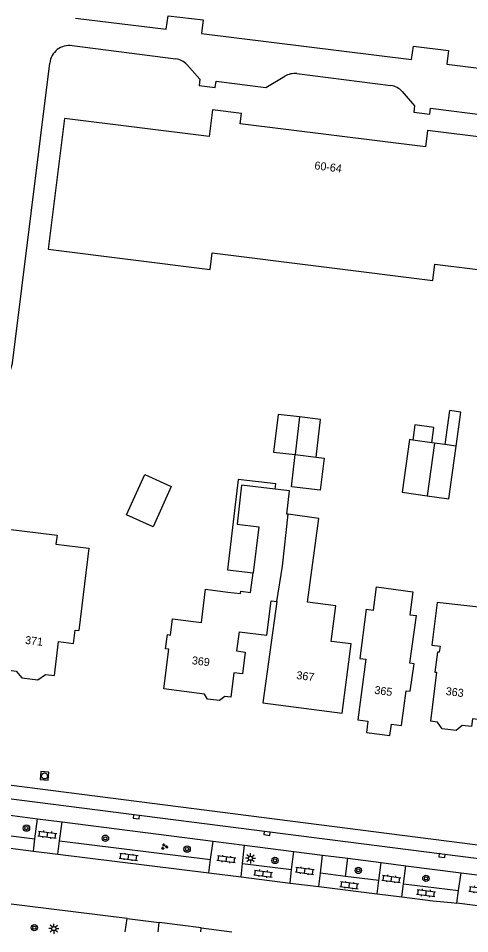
# Model space of a CAD drawing. Extents: x 131000 to 133014, y 396499 to 399001.
# Drawn here: x 131844.5 to 131900.8, y 396499.8 to 396614.1 of the extents above; entities that cross this region are included whole.
import ezdxf

# ---------------------------------------------------------------- set-up
doc = ezdxf.new("R2010")
doc.units = 0
for name, color, linetype in [('gg-anno-huisnummerreeks BGT', 7, 'Continuous'), ('gg-bbg-gedigitaliseerde bebouwing', 7, 'Continuous'), ('gg-bbg-gedigitaliseerde bijgebouw', 7, 'Continuous'), ('gg-bbg-hoofdgebouw', 7, 'Continuous'), ('gg-bbg-luifel en loopbrug', 7, 'Continuous'), ('gg-bbg-tussenscheiding', 7, 'Continuous'), ('gg-knt-verharding', 7, 'Continuous'), ('gg-knt-verharding nz', 7, 'Continuous'), ('gt-symb-boom', 7, 'Continuous'), ('gt-symb-groenvak', 7, 'Continuous'), ('gt-symb-klinker verharding', 7, 'Continuous'), ('gt-symb-kolk', 7, 'Continuous'), ('gt-symb-lichtmast', 7, 'Continuous'), ('gt-symb-rioolschacht', 7, 'Continuous')]:
    doc.layers.add(name, color=color, linetype=linetype)

# ---------------------------------------------------------------- blocks, each defined once
blk = doc.blocks.new('gt0-BOOM')
at = {"layer": 'gt-symb-boom'}
for radius in [0.4, 0.2]:
    blk.add_circle((0, 0), radius, dxfattribs=at)
blk = doc.blocks.new('gt0-KL1')
at = {"layer": 'gt-symb-klinker verharding'}
for p, q in [((-1.15, 0.3), (1.15, 0.3)), ((-1, -0.3), (-1, 0.3)), ((-0.5, 0.3), (-0.5, 0.45)), ((0, -0.3), (0, 0.3)), ((0.5, 0.3), (0.5, 0.45)), ((1, -0.3), (1, 0.3)), ((-1.15, -0.3), (1.15, -0.3)), ((-0.5, -0.45), (-0.5, -0.3)), ((0.5, -0.45), (0.5, -0.3))]:
    blk.add_line(p, q, dxfattribs=at)
blk = doc.blocks.new('gt0-KOLK')
at = {"layer": 'gt-symb-kolk'}
blk.add_lwpolyline([(0, 0), (0.38, 0), (0.38, 0.4), (-0.38, 0.4), (-0.38, 0), (0, 0)], dxfattribs=at)
blk = doc.blocks.new('gt0-RS')
at = {"layer": 'gt-symb-rioolschacht'}
blk.add_lwpolyline([(-0.5, -0.5), (0.5, -0.5), (0.5, 0.5), (-0.5, 0.5)], close=True, dxfattribs=at)
blk.add_circle((0, 0), 0.375, dxfattribs=at)
blk = doc.blocks.new('gt0-GRVAK')
at = {"layer": 'gt-symb-groenvak'}
for p, q in [((-0.11, 0.19), (-0.23, 0.24)), ((-0.18, 0.15), (0.09, 0.15)), ((-0.09, 0.21), (-0.16, 0.32)), ((-0.05, 0.21), (-0.05, 0.39)), ((0, 0.21), (0.06, 0.32)), ((0.02, 0.19), (0.13, 0.24)), ((0.26, -0.05), (0.2, 0.06)), ((0.3, -0.05), (0.3, 0.13)), ((0.35, -0.05), (0.41, 0.06)), ((-0.24, -0.23), (-0.36, -0.18)), ((-0.32, -0.26), (-0.05, -0.26)), ((-0.23, -0.21), (-0.29, -0.09)), ((-0.18, -0.2), (-0.18, -0.02)), ((-0.14, -0.21), (-0.07, -0.09)), ((-0.12, -0.23), (0, -0.18)), ((0.24, -0.07), (0.12, -0.02)), ((0.17, -0.11), (0.44, -0.11)), ((0.37, -0.07), (0.49, -0.02))]:
    blk.add_line(p, q, dxfattribs=at)
blk = doc.blocks.new('gt0-LMAST')
at = {"layer": 'gt-symb-lichtmast'}
for p, q in [((-0.18, 0.17), (-0.45, 0.44)), ((-0.01, 0.25), (-0.01, 0.62)), ((0.17, 0.17), (0.44, 0.44)), ((-0.26, 0), (-0.63, 0)), ((-0.18, -0.18), (-0.45, -0.45)), ((-0.01, -0.25), (-0.01, -0.63)), ((0.44, -0.45), (0.17, -0.18)), ((0.24, 0), (0.62, 0))]:
    blk.add_line(p, q, dxfattribs=at)
blk.add_circle((-0.01, 0), 0.25, dxfattribs=at)

msp = doc.modelspace()

# ---------------------------------------------------------------- linework, layer by layer
at = {"layer": 'gg-bbg-gedigitaliseerde bebouwing'}
for p, q in [((131853.26, 396547.93), (131852.02, 396537.64)), ((131876.02, 396541.36), (131876.75, 396541.25))]:
    msp.add_line(p, q, dxfattribs=at)
for points in [[(131876.53, 396555.3), (131872.35, 396555.79), (131871.77, 396550.91), (131874.5, 396550.58), (131873.77, 396544.84)], [(131878.18, 396552.16), (131878, 396552.18), (131878.34, 396555.08), (131876.53, 396555.3)], [(131883.54, 396536.27), (131884.1, 396540.73), (131880.56, 396541.18), (131881.99, 396551.64), (131878.18, 396552.16)], [(131840.76, 396550.6), (131849.29, 396549.55), (131849.15, 396548.42), (131853.26, 396547.93)], [(131862.65, 396530.33), (131863.26, 396535.29), (131862.85, 396535.34), (131863.07, 396537.12), (131863.46, 396537.07), (131863.71, 396539.08), (131867.32, 396538.64), (131867.83, 396542.79), (131870.64, 396542.44), (131872.21, 396542.25), (131872.24, 396542.53), (131873.46, 396542.38), (131873.77, 396544.84)], [(131887.92, 396540.29), (131888.81, 396540.17), (131889.19, 396543.07), (131893.72, 396542.48), (131893.35, 396539.61), (131894.18, 396539.5)], [(131872.03, 396537.48), (131875.51, 396537.07), (131876.02, 396541.36)], [(131903.37, 396536.34), (131903.83, 396540.32), (131896.78, 396541.15)], [(131884.92, 396527.31), (131886.02, 396535.95), (131883.54, 396536.27)]]:
    msp.add_lwpolyline(points, dxfattribs=at)
at = {"layer": 'gg-bbg-gedigitaliseerde bijgebouw'}
for p, q in [((131896.46, 396561.04), (131895.54, 396554.47)), ((131897.71, 396560.87), (131896.46, 396561.04)), ((131899.13, 396560.67), (131897.71, 396560.87)), ((131879.02, 396559.61), (131881.65, 396559.3))]:
    msp.add_line(p, q, dxfattribs=at)
for points in [[(131879.56, 396564.32), (131876.9, 396564.63), (131876.34, 396559.93), (131879.02, 396559.61)], [(131881.65, 396559.3), (131882.21, 396564), (131879.56, 396564.32)], [(131895.54, 396554.47), (131898.21, 396554.1), (131899.13, 396560.67)], [(131860.25, 396557.11), (131863.56, 396555.62), (131861.29, 396550.58), (131857.98, 396552.07), (131860.25, 396557.11)]]:
    msp.add_lwpolyline(points, dxfattribs=at)
at = {"layer": 'gg-bbg-hoofdgebouw'}
for points in [[(131848.19, 396585.25), (131868.41, 396582.73), (131868.67, 396584.79), (131896.22, 396581.35), (131896.47, 396583.41), (131908.94, 396581.85), (131910.97, 396598.18), (131895.56, 396600.1), (131895.3, 396598.05), (131872.16, 396600.93), (131872.33, 396602.23), (131868.7, 396602.69), (131868.29, 396599.36), (131850.23, 396601.58), (131848.19, 396585.25)], [(131840.76, 396550.6), (131838.74, 396533.62), (131843.06, 396533.1), (131843.02, 396532.71), (131844.18, 396532.57), (131844.91, 396531.74), (131846.89, 396531.49), (131847.84, 396532.13), (131848.99, 396532), (131849.49, 396536.25), (131851.35, 396536.03), (131851.55, 396537.69), (131852.02, 396537.64)], [(131876.75, 396541.25), (131875, 396528.58), (131884.92, 396527.31)], [(131896.78, 396541.15), (131896.11, 396535.82), (131897.13, 396535.69), (131897.03, 396534.91), (131896.81, 396534.94), (131896.5, 396532.45), (131896.71, 396532.42), (131895.95, 396526.29)], [(131887.92, 396540.29), (131887.12, 396534.14), (131887.86, 396534.05), (131886.87, 396526.46), (131888.12, 396526.3), (131887.94, 396524.9), (131890.87, 396524.52), (131891.05, 396525.92), (131892.31, 396525.75), (131892.88, 396530.1), (131893.42, 396530.04), (131893.89, 396533.48), (131893.36, 396533.56), (131894.18, 396539.5)], [(131872.03, 396537.48), (131871.7, 396535.08), (131872.79, 396534.94), (131872.45, 396532.21), (131871.36, 396532.34), (131870.99, 396529.3), (131870.25, 396529.39), (131869.59, 396528.9), (131868.1, 396529.05), (131867.72, 396529.7), (131862.65, 396530.33)], [(131904.17, 396536.24), (131903.81, 396533.29), (131904.19, 396533.24), (131903.56, 396528.07), (131903.4, 396528.08), (131903.15, 396526.35), (131901.2, 396526.59), (131901.08, 396525.64), (131899.91, 396525.77), (131899.14, 396525.13), (131897.38, 396525.36), (131896.83, 396526.17), (131895.95, 396526.29)]]:
    msp.add_lwpolyline(points, dxfattribs=at)
at = {"layer": 'gg-bbg-luifel en loopbrug'}
for p, q in [((131896.09, 396561.09), (131893.73, 396561.42)), ((131896.46, 396561.04), (131896.09, 396561.09))]:
    msp.add_line(p, q, dxfattribs=at)
for points in [[(131899.13, 396560.67), (131899.72, 396564.9), (131898.3, 396565.1), (131897.71, 396560.87)], [(131896.09, 396561.09), (131896.36, 396563.01), (131893.99, 396563.34), (131893.73, 396561.42)], [(131893.73, 396561.42), (131893.33, 396561.48), (131892.41, 396554.91), (131895.54, 396554.47)], [(131881.65, 396559.3), (131882.64, 396559.18), (131882.16, 396555.16), (131878.56, 396555.58), (131879.02, 396559.61)], [(131876.53, 396555.3), (131876.61, 396555.95), (131871.93, 396556.51), (131870.59, 396545.22), (131873.77, 396544.84)]]:
    msp.add_lwpolyline(points, dxfattribs=at)
at = {"layer": 'gg-bbg-tussenscheiding'}
msp.add_line((131879.56, 396564.32), (131879.02, 396559.61), dxfattribs=at)
msp.add_lwpolyline([(131876.75, 396541.25), (131877.46, 396545.68), (131878.18, 396552.16)], dxfattribs=at)
at = {"layer": 'gg-knt-verharding'}
for p, q in [((131851.17, 396610.69), (131864.14, 396609.06)), ((131879.26, 396607.2), (131890.99, 396605.71)), ((131824.65, 396516.96), (131846.83, 396514.12)), ((131824.71, 396514.43), (131846.52, 396511.6)), ((131846.52, 396511.6), (131846.83, 396514.12)), ((131846.83, 396514.12), (131849.92, 396513.72)), ((131849.6, 396511.36), (131849.92, 396513.72)), ((131849.92, 396513.72), (131868.78, 396511.32)), ((131825.65, 396512.65), (131846.34, 396510.08)), ((131849.6, 396511.36), (131868.48, 396509.03)), ((131868.48, 396509.03), (131868.78, 396511.32)), ((131868.78, 396511.32), (131872.69, 396510.82)), ((131872.46, 396508.54), (131872.69, 396510.82)), ((131872.69, 396510.82), (131878.85, 396510.04)), ((131846.34, 396510.08), (131849.37, 396509.7)), ((131849.37, 396509.7), (131868.26, 396507.35)), ((131878.59, 396507.77), (131878.85, 396510.04)), ((131878.85, 396510.04), (131882.46, 396509.59)), ((131882.46, 396509.59), (131885.62, 396509.18)), ((131872.46, 396508.54), (131878.59, 396507.77)), ((131885.32, 396506.92), (131885.62, 396509.18)), ((131885.62, 396509.18), (131889.76, 396508.64)), ((131889.49, 396506.41), (131889.76, 396508.64)), ((131889.76, 396508.64), (131892.84, 396508.24)), ((131868.26, 396507.35), (131872.28, 396506.85)), ((131892.56, 396506.01), (131892.84, 396508.24)), ((131892.84, 396508.24), (131899.75, 396507.37)), ((131899.45, 396505.16), (131899.75, 396507.37)), ((131899.75, 396507.37), (131904.84, 396506.73)), ((131872.28, 396506.85), (131878.4, 396506.09)), ((131878.4, 396506.09), (131881.99, 396505.64)), ((131889.49, 396506.41), (131885.32, 396506.92)), ((131892.56, 396506.01), (131899.45, 396505.16)), ((131881.99, 396505.64), (131889.29, 396504.73)), ((131858.04, 396501.64), (131839.58, 396503.93)), ((131889.29, 396504.73), (131892.35, 396504.35)), ((131904.32, 396502.92), (131899.24, 396503.57)), ((131857.8, 396500), (131858.04, 396501.64)), ((131858.04, 396501.64), (131862.06, 396501.15)), ((131861.92, 396500), (131862.06, 396501.15)), ((131867.3, 396500.49), (131862.06, 396501.15)), ((131867.24, 396500), (131867.3, 396500.49)), ((131867.3, 396500.49), (131871.11, 396500))]:
    msp.add_line(p, q, dxfattribs=at)
for points in [[(131851.61, 396614.14), (131862.94, 396612.74), (131863.18, 396614.42), (131867.56, 396613.9), (131867.34, 396612.21), (131893.58, 396608.95), (131893.82, 396610.62), (131898.19, 396610.07), (131897.97, 396608.36), (131922.77, 396605.29)], [(131836.15, 396545.14), (131836.17, 396545.29), (131843.73, 396571.01), (131848.37, 396608.51)], [(131865.52, 396608.33), (131867.14, 396606.5), (131867.05, 396605.72), (131869.06, 396605.44), (131869.15, 396606.24), (131875.39, 396605.45), (131877.73, 396606.88)], [(131892.38, 396604.97), (131893.94, 396603.15), (131893.86, 396602.36), (131895.84, 396602.11), (131895.94, 396602.88), (131903.16, 396601.96), (131905.57, 396603.4)], [(131932.74, 396505.18), (131897.4, 396509.71), (131875.54, 396512.48), (131817.8, 396519.85)], [(131824.03, 396520.8), (131824.35, 396520.76), (131922.33, 396508.23), (131922.4, 396508.83), (131933.03, 396507.47)], [(131892.35, 396504.35), (131896.24, 396503.87), (131898.51, 396503.66), (131899.24, 396503.57)]]:
    msp.add_lwpolyline(points, dxfattribs=at)
for centre, radius, start, end in [((131850.83, 396608.24), 2.47, 81.8832, 173.8838), ((131863.68, 396606.52), 2.58, 44.6305, 79.7051), ((131879.02, 396604.57), 2.64, 84.7405, 119.1878), ((131890.62, 396603.33), 2.41, 42.8219, 80.9561)]:
    msp.add_arc(centre, radius, start, end, dxfattribs=at)
at = {"layer": 'gg-knt-verharding nz'}
for p, q in [((131846.34, 396510.08), (131846.52, 396511.6)), ((131849.37, 396509.7), (131849.6, 396511.36)), ((131882.19, 396507.31), (131882.46, 396509.59)), ((131868.26, 396507.35), (131868.48, 396509.03)), ((131872.28, 396506.85), (131872.46, 396508.54)), ((131878.4, 396506.09), (131878.59, 396507.77)), ((131881.99, 396505.64), (131882.19, 396507.31)), ((131885.32, 396506.92), (131882.19, 396507.31)), ((131889.29, 396504.73), (131889.49, 396506.41)), ((131892.35, 396504.35), (131892.56, 396506.01)), ((131899.24, 396503.57), (131899.45, 396505.16))]:
    msp.add_line(p, q, dxfattribs=at)

# ---------------------------------------------------------------- block references
at = {"layer": 'gt-symb-boom'}
for p in [(131845.47, 396512.95), (131855.33, 396511.68), (131865.54, 396510.33), (131876.51, 396508.91), (131886.92, 396507.67), (131895.37, 396506.68), (131846.45, 396500.51)]:
    msp.add_blockref('gt0-BOOM', p, dxfattribs=at)
at = {"layer": 'gt-symb-groenvak'}
msp.add_blockref('gt0-GRVAK', (131862.7, 396510.63), dxfattribs=at)
at = {"layer": 'gt-symb-klinker verharding'}
for p, rotation in [((131848.09, 396512.14), -7.409184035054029), ((131858.23, 396509.36), -7.409184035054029), ((131870.45, 396509.08), -7.409184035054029), ((131875.04, 396507.27), -7.409184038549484), ((131880.24, 396507.62), -7.409184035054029), ((131891.06, 396506.61), -7.409184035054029), ((131885.8, 396505.82), -7.409184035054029), ((131895.39, 396504.84), -7.409184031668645), ((131901.91, 396505.23), -7.409184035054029)]:
    msp.add_blockref('gt0-KL1', p, dxfattribs=dict(at, rotation=rotation))
at = {"layer": 'gt-symb-kolk'}
for p, rotation in [((131859.22, 396514.56), 172.70443984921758), ((131875.54, 396512.48), 172.70443985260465), ((131897.4, 396509.71), 172.70443985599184)]:
    msp.add_blockref('gt0-KOLK', p, dxfattribs=dict(at, rotation=rotation))
at = {"layer": 'gt-symb-lichtmast'}
for p in [(131873.46, 396509.18), (131848.9, 396500.39)]:
    msp.add_blockref('gt0-LMAST', p, dxfattribs=at)
at = {"layer": 'gt-symb-rioolschacht', "rotation": -5.568024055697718}
msp.add_blockref('gt0-RS', (131847.73, 396519.47), dxfattribs=at)

# ---------------------------------------------------------------- texts
at = {"layer": 'gg-anno-huisnummerreeks BGT'}
for s, rotation, p in [('60-64', 352.9, (131881.4, 396595.25)), ('371', 353.2, (131845.26, 396535.97)), ('369', 353, (131866.09, 396533.43)), ('367', 352.7, (131879.15, 396531.58)), ('365', 352.6, (131888.89, 396529.73)), ('363', 352.7, (131897.8, 396529.59))]:
    msp.add_text(s, height=1, rotation=rotation, dxfattribs=at).set_placement(p)

doc.saveas('drawing.dxf')
